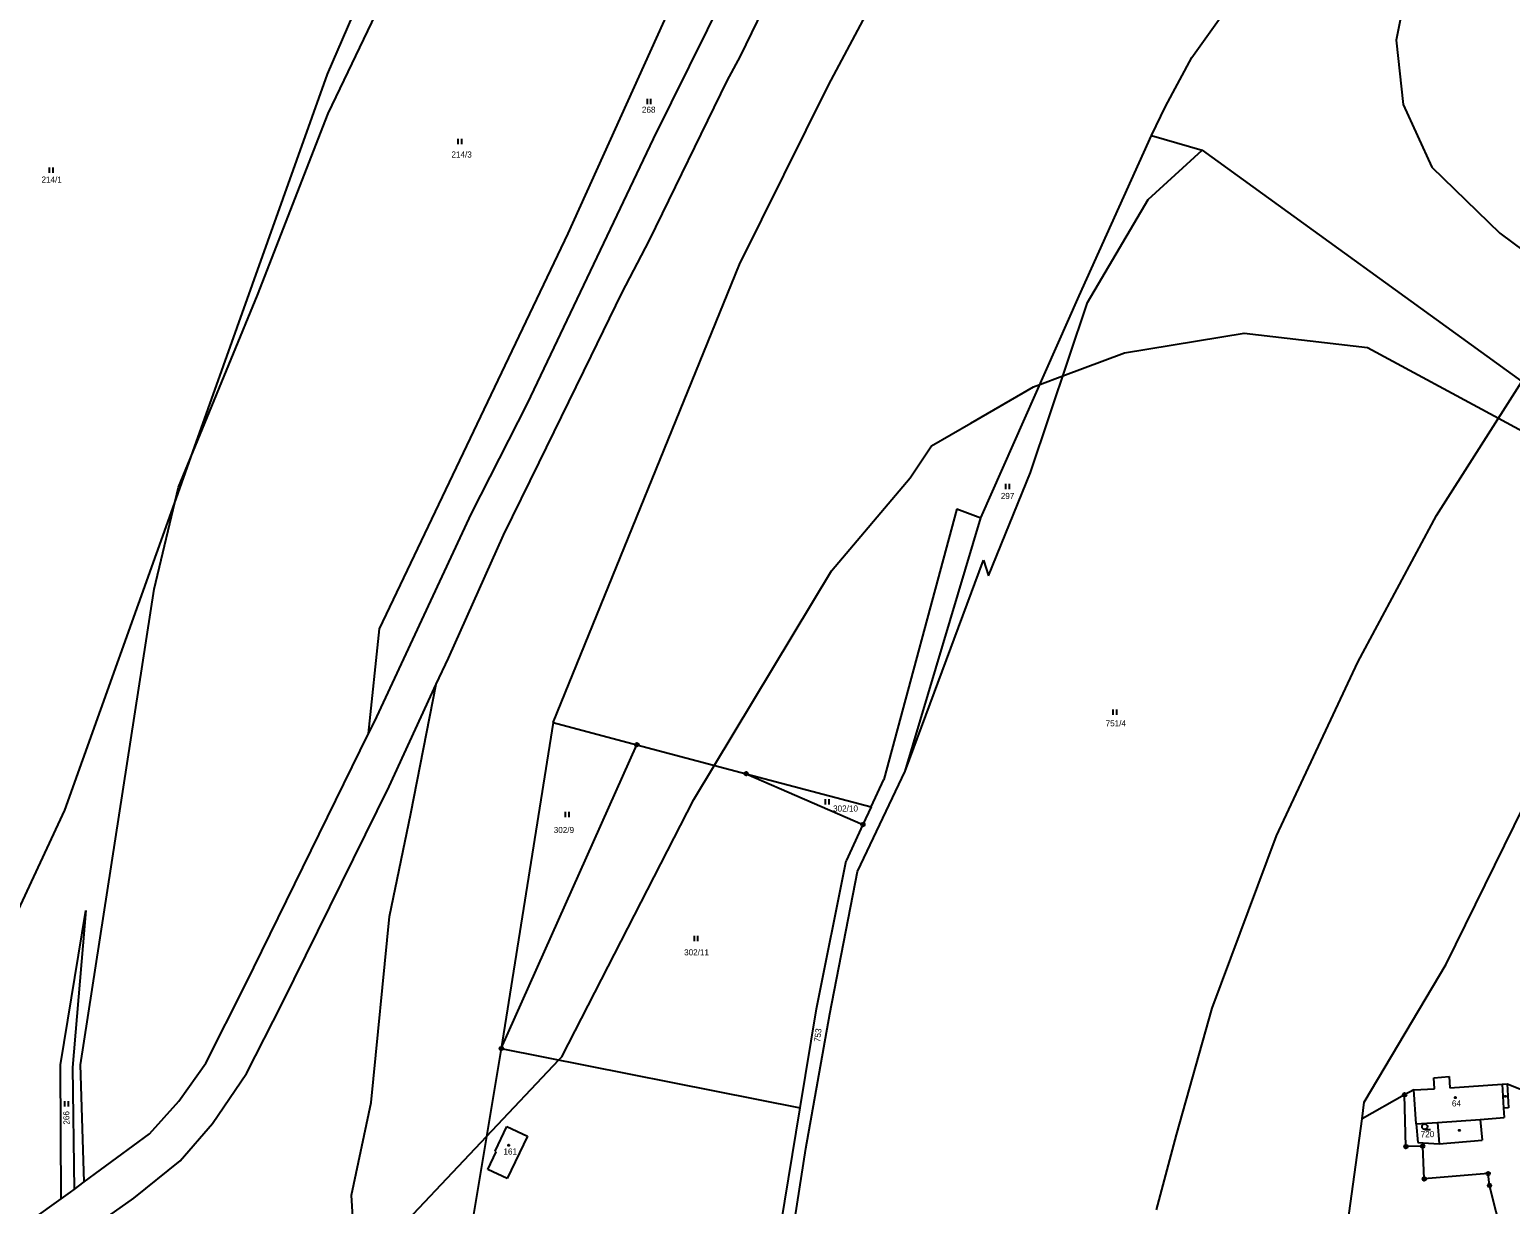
# Model space of a CAD drawing. Extents: x -547623 to -538651, y -1096714 to -1086522.
# Drawn here: x -542763.4 to -542349, y -1092734.8 to -1092406 of the extents above; entities that cross this region are included whole.
import ezdxf

# ---------------------------------------------------------------- set-up
doc = ezdxf.new("R2010")
doc.units = 0
for name, color, linetype in [('Vrstva 1', 7, 'Continuous'), ('Vrstva 25', 7, 'Continuous'), ('Vrstva 33', 7, 'Continuous'), ('Vrstva 52', 7, 'Continuous'), ('Vrstva 83', 7, 'Continuous'), ('Vrstva 86', 7, 'Continuous'), ('Vrstva 90', 7, 'Continuous'), ('Vrstva 92', 7, 'Continuous')]:
    doc.layers.add(name, color=color, linetype=linetype)

msp = doc.modelspace()

# ---------------------------------------------------------------- linework, layer by layer
at = {"layer": 'Vrstva 1'}
for p, q in [((-542378.24, -1092718.6), (-542378.64, -1092704.1)), ((-542633.13, -1092719.91), (-542629.84, -1092712.95)), ((-542629.84, -1092712.95), (-542624.07, -1092715.65)), ((-542624.07, -1092715.65), (-542629.75, -1092727.58)), ((-542635.2, -1092725), (-542632.86, -1092720.04)), ((-542632.86, -1092720.04), (-542633.13, -1092719.91)), ((-542373.57, -1092718.47), (-542378.24, -1092718.6)), ((-542373.12, -1092727.65), (-542373.57, -1092718.47)), ((-542629.75, -1092727.58), (-542635.2, -1092725)), ((-542355.25, -1092726.18), (-542373.12, -1092727.65)), ((-542354.88, -1092729.48), (-542355.25, -1092726.18)), ((-542342.44, -1092778.01), (-542354.88, -1092729.48))]:
    msp.add_line(p, q, dxfattribs=at)
for points in [[(-542679.83, -1092429.53), (-542637.64, -1092341.36)], [(-542588.78, -1092436.58), (-542548.6, -1092355.33)], [(-542539.88, -1092421.54), (-542509.28, -1092364.07)], [(-542612.72, -1092463.12), (-542572.95, -1092375.08)], [(-542564.48, -1092413.45), (-542550.25, -1092384.17)], [(-542438.16, -1092413.78), (-542418.73, -1092386.61)], [(-542568.17, -1092420.4), (-542564.48, -1092413.45)], [(-542445.5, -1092427.54), (-542438.16, -1092413.78)], [(-542589.9, -1092464.94), (-542568.17, -1092420.4)], [(-542564.76, -1092471.76), (-542539.88, -1092421.54)], [(-542699.62, -1092480.32), (-542679.83, -1092429.53)], [(-542449.45, -1092435.62), (-542445.5, -1092427.54)], [(-542624.09, -1092510.63), (-542588.78, -1092436.58)], [(-542469.73, -1092480.51), (-542449.45, -1092435.62)], [(-542449.45, -1092435.62), (-542435.27, -1092439.73)], [(-542450.34, -1092453.55), (-542435.27, -1092439.73)], [(-542435.27, -1092439.73), (-542345.86, -1092504.5)], [(-542467.36, -1092482.35), (-542450.34, -1092453.55)], [(-542665.45, -1092573.71), (-542612.72, -1092463.12)], [(-542597.63, -1092479.73), (-542589.9, -1092464.94)], [(-542616.88, -1092599.91), (-542564.76, -1092471.76)], [(-542721.77, -1092534.04), (-542699.62, -1092480.32)], [(-542606.25, -1092497.41), (-542597.63, -1092479.73)], [(-542497.2, -1092542.63), (-542469.73, -1092480.51)], [(-542483.34, -1092529.96), (-542467.36, -1092482.35)], [(-542620.81, -1092527.14), (-542606.25, -1092497.41)], [(-542369.67, -1092541.99), (-542345.86, -1092504.5)], [(-542639.76, -1092541.39), (-542624.09, -1092510.63)], [(-542630.77, -1092547.54), (-542620.81, -1092527.14)], [(-542495.06, -1092558.9), (-542483.34, -1092529.96)], [(-542728.56, -1092562.59), (-542721.77, -1092534.04)], [(-542666.89, -1092599.7), (-542639.76, -1092541.39)], [(-542503.9, -1092540.13), (-542524.33, -1092615.83)], [(-542518.4, -1092613.53), (-542497.2, -1092542.63)], [(-542503.9, -1092540.13), (-542497.2, -1092542.63)], [(-542391.75, -1092583.07), (-542369.67, -1092541.99)], [(-542646.22, -1092581.91), (-542630.77, -1092547.54)], [(-542518.4, -1092613.53), (-542496.45, -1092554.45)], [(-542496.45, -1092554.45), (-542495.06, -1092558.9)], [(-542749.11, -1092695.69), (-542728.56, -1092562.59)], [(-542668.52, -1092603.03), (-542665.45, -1092573.71)], [(-542649.6, -1092589.21), (-542646.22, -1092581.91)], [(-542414.43, -1092631.6), (-542391.75, -1092583.07)], [(-542662.82, -1092617.79), (-542649.6, -1092589.21)], [(-542656.69, -1092625.38), (-542649.6, -1092589.21)], [(-542668.52, -1092603.03), (-542666.89, -1092599.7)], [(-542616.88, -1092599.91), (-542631.4, -1092691.16)], [(-542616.88, -1092599.91), (-542593.45, -1092606.14)], [(-542702.95, -1092673.27), (-542668.52, -1092603.03)], [(-542631.4, -1092691.16), (-542593.45, -1092606.14)], [(-542593.45, -1092606.14), (-542562.92, -1092614.26)], [(-542367.01, -1092667.57), (-542337.07, -1092606.68)], [(-542562.92, -1092614.26), (-542530.21, -1092628.49)], [(-542562.92, -1092614.26), (-542527.94, -1092623.55)], [(-542531.74, -1092641.64), (-542518.4, -1092613.53)], [(-542527.94, -1092623.55), (-542524.33, -1092615.83)], [(-542692.75, -1092678.59), (-542662.82, -1092617.79)], [(-542662.71, -1092654.24), (-542656.69, -1092625.38)], [(-542527.94, -1092623.55), (-542530.21, -1092628.49)], [(-542530.21, -1092628.49), (-542534.89, -1092638.65)], [(-542432.45, -1092679.87), (-542414.43, -1092631.6)], [(-542543.17, -1092680.09), (-542534.89, -1092638.65)], [(-542539.5, -1092681.42), (-542531.74, -1092641.64)], [(-542754.71, -1092695.77), (-542747.67, -1092652.57)], [(-542747.67, -1092652.57), (-542751.38, -1092696.46)], [(-542667.84, -1092706.23), (-542662.71, -1092654.24)], [(-542389.9, -1092706.2), (-542367.01, -1092667.57)], [(-542714.1, -1092695.3), (-542702.95, -1092673.27)], [(-542702.66, -1092698.15), (-542692.75, -1092678.59)], [(-542547.74, -1092707.75), (-542543.17, -1092680.09)], [(-542546.22, -1092719.15), (-542539.5, -1092681.42)], [(-542442.49, -1092715.33), (-542432.45, -1092679.87)], [(-542631.4, -1092691.16), (-542639.24, -1092738.14)], [(-542631.4, -1092691.16), (-542547.74, -1092707.75)], [(-542754.61, -1092733.22), (-542754.71, -1092695.77)], [(-542748.16, -1092728.51), (-542749.11, -1092695.69)], [(-542721.61, -1092705.92), (-542714.1, -1092695.3)], [(-542751.38, -1092696.46), (-542750.97, -1092730.59)], [(-542712.24, -1092712.1), (-542702.66, -1092698.15)], [(-542370.46, -1092699.4), (-542366.17, -1092699.02)], [(-542370.26, -1092702.4), (-542370.46, -1092699.4)], [(-542366.17, -1092699.02), (-542365.96, -1092702.12)], [(-542378.64, -1092704.1), (-542390.54, -1092710.85)], [(-542376.04, -1092702.68), (-542378.64, -1092704.1)], [(-542376.04, -1092702.68), (-542370.26, -1092702.4)], [(-542375.4, -1092712.27), (-542376.04, -1092702.68)], [(-542365.96, -1092702.12), (-542351.37, -1092701.15)], [(-542351.37, -1092701.15), (-542349.97, -1092701.05)], [(-542349.97, -1092701.05), (-542349.59, -1092707.77)], [(-542349.97, -1092701.05), (-542342.67, -1092703.9)], [(-542729.82, -1092714.99), (-542721.61, -1092705.92)], [(-542673.33, -1092732.19), (-542667.84, -1092706.23)], [(-542557.51, -1092766.82), (-542547.74, -1092707.75)], [(-542390.54, -1092710.85), (-542389.9, -1092706.2)], [(-542349.59, -1092707.77), (-542350.97, -1092707.85)], [(-542350.97, -1092707.85), (-542350.81, -1092710.5)], [(-542721.28, -1092722.61), (-542712.24, -1092712.1)], [(-542399.85, -1092778.57), (-542390.54, -1092710.85)], [(-542375.4, -1092712.27), (-542369.46, -1092711.84)], [(-542375.4, -1092712.27), (-542374.97, -1092717.48)], [(-542369.46, -1092711.84), (-542369, -1092717.81)], [(-542357.44, -1092710.98), (-542350.81, -1092710.5)], [(-542357.44, -1092710.98), (-542356.96, -1092716.85)], [(-542748.16, -1092728.51), (-542729.82, -1092714.99)], [(-542448.03, -1092736.34), (-542442.49, -1092715.33)], [(-542554.74, -1092774.28), (-542546.22, -1092719.15)], [(-542374.97, -1092717.48), (-542369, -1092717.81)], [(-542369, -1092717.81), (-542356.96, -1092716.85)], [(-542734.24, -1092733.05), (-542721.28, -1092722.61)], [(-542750.97, -1092730.59), (-542748.16, -1092728.51)], [(-542815.36, -1092776.74), (-542754.61, -1092733.22)], [(-542755.53, -1092748.09), (-542734.24, -1092733.05)], [(-542754.61, -1092733.22), (-542751.96, -1092731.32)], [(-542751.96, -1092731.32), (-542750.97, -1092730.59)], [(-542672.24, -1092750.67), (-542673.33, -1092732.19)]]:
    msp.add_lwpolyline(points, dxfattribs=at)
at = {"layer": 'Vrstva 25'}
for p, q in [((-542590.52, -1092426.88), (-542590.52, -1092425.38)), ((-542589.52, -1092426.88), (-542589.52, -1092425.38)), ((-542643.44, -1092438.04), (-542643.44, -1092436.54)), ((-542642.44, -1092438.04), (-542642.44, -1092436.54)), ((-542757.83, -1092446.1), (-542757.83, -1092444.6)), ((-542756.83, -1092446.1), (-542756.83, -1092444.6)), ((-542490.17, -1092534.65), (-542490.17, -1092533.15)), ((-542489.17, -1092534.65), (-542489.17, -1092533.15)), ((-542460.18, -1092597.82), (-542460.18, -1092596.32)), ((-542459.18, -1092597.82), (-542459.18, -1092596.32)), ((-542540.66, -1092622.85), (-542540.66, -1092621.35)), ((-542539.66, -1092622.85), (-542539.66, -1092621.35)), ((-542613.41, -1092626.45), (-542613.41, -1092624.95)), ((-542612.41, -1092626.45), (-542612.41, -1092624.95)), ((-542577.36, -1092661.11), (-542577.36, -1092659.61)), ((-542576.36, -1092661.11), (-542576.36, -1092659.61)), ((-542753.51, -1092707.4), (-542753.51, -1092705.9)), ((-542752.51, -1092707.4), (-542752.51, -1092705.9)), ((-542372.99, -1092713.78), (-542371.39, -1092713.78))]:
    msp.add_line(p, q, dxfattribs=at)
for centre, radius in [((-542364.44, -1092704.89), 0.175), ((-542350.43, -1092704.54), 0.175), ((-542372.99, -1092713.03), 0.75), ((-542363.29, -1092714.05), 0.175), ((-542629.33, -1092718.23), 0.175)]:
    msp.add_circle(centre, radius, dxfattribs=at)
at = {"layer": 'Vrstva 33'}
for points in [[(-542351.37, -1092701.15), (-542350.97, -1092707.85)], [(-542369.46, -1092711.84), (-542357.44, -1092710.98)]]:
    msp.add_lwpolyline(points, dxfattribs=at)
at = {"layer": 'Vrstva 52'}
for points in [[(-542905.28, -1092703.66), (-542904.5, -1092704.5), (-542901.99, -1092706.81), (-542867.5, -1092738.5), (-542843.5, -1092743.5), (-542819.5, -1092734), (-542804.5, -1092719), (-542779, -1092679), (-542753.5, -1092624.5), (-542722.86, -1092538.63), (-542717.72, -1092524.21), (-542680, -1092418.5), (-542661.5, -1092375.5), (-542625.16, -1092316.99), (-542611.5, -1092295), (-542581, -1092259.5), (-542542, -1092229), (-542502, -1092210), (-542500, -1092208.92), (-542495.5, -1092206.5), (-542448.44, -1092180.3), (-542429.59, -1092169.8), (-542412, -1092160), (-542351, -1092132)], [(-542373, -1092368.5), (-542381, -1092409), (-542379, -1092427), (-542371, -1092444.5), (-542352, -1092463), (-542338.5, -1092473), (-542325.77, -1092477.03)], [(-542805.58, -1092834.37), (-542758.05, -1092807.92), (-542698, -1092774.5), (-542672.37, -1092753.21), (-542665.5, -1092747.5), (-542635.5, -1092715.74), (-542615.3, -1092694.35), (-542614.5, -1092693.5), (-542577.5, -1092621.5), (-542571.73, -1092611.91), (-542539, -1092557.5), (-542517, -1092531.5), (-542511, -1092522.5), (-542500, -1092516.13), (-542482.5, -1092506), (-542480.71, -1092505.33), (-542474.27, -1092502.93), (-542457, -1092496.5), (-542423.5, -1092491), (-542389, -1092495), (-542352.39, -1092514.78), (-542302.22, -1092541.9)]]:
    msp.add_lwpolyline(points, dxfattribs=at)
at = {"layer": 'Vrstva 83'}
for centre, radius in [((-542593.45, -1092606.14), 0.5), ((-542593.45, -1092606.14), 0.1), ((-542562.92, -1092614.26), 0.5), ((-542562.92, -1092614.26), 0.1), ((-542530.21, -1092628.49), 0.5), ((-542530.21, -1092628.49), 0.1), ((-542631.4, -1092691.16), 0.5), ((-542631.4, -1092691.16), 0.1), ((-542378.64, -1092704.1), 0.5), ((-542378.64, -1092704.1), 0.1), ((-542378.24, -1092718.6), 0.5), ((-542378.24, -1092718.6), 0.1), ((-542373.57, -1092718.47), 0.5), ((-542373.57, -1092718.47), 0.1), ((-542373.12, -1092727.65), 0.5), ((-542373.12, -1092727.65), 0.1), ((-542355.25, -1092726.18), 0.5), ((-542354.88, -1092729.48), 0.5), ((-542355.25, -1092726.18), 0.1), ((-542354.88, -1092729.48), 0.1)]:
    msp.add_circle(centre, radius, dxfattribs=at)
at = {"layer": 'Vrstva 90'}
for points in [[(-542370.46, -1092699.4), (-542366.17, -1092699.02)], [(-542370.26, -1092702.4), (-542370.46, -1092699.4)], [(-542366.17, -1092699.02), (-542365.96, -1092702.12)], [(-542376.04, -1092702.68), (-542370.26, -1092702.4)], [(-542375.4, -1092712.27), (-542376.04, -1092702.68)], [(-542365.96, -1092702.12), (-542351.37, -1092701.15)], [(-542351.37, -1092701.15), (-542350.97, -1092707.85)], [(-542350.97, -1092707.85), (-542350.81, -1092710.5)], [(-542375.4, -1092712.27), (-542369.46, -1092711.84)], [(-542369.46, -1092711.84), (-542357.44, -1092710.98)], [(-542357.44, -1092710.98), (-542350.81, -1092710.5)], [(-542633.13, -1092719.91), (-542629.84, -1092712.95)], [(-542629.84, -1092712.95), (-542624.07, -1092715.65)], [(-542624.07, -1092715.65), (-542629.75, -1092727.58)], [(-542635.2, -1092725), (-542632.86, -1092720.04)], [(-542632.86, -1092720.04), (-542633.13, -1092719.91)], [(-542629.75, -1092727.58), (-542635.2, -1092725)]]:
    msp.add_lwpolyline(points, dxfattribs=at)

# ---------------------------------------------------------------- texts
at = {"layer": 'Vrstva 86'}
for s, p in [('268', (-542592.05, -1092429.28)), ('214/3', (-542645.35, -1092441.82)), ('214/1', (-542760.06, -1092448.83)), ('297', (-542491.63, -1092537.37)), ('751/4', (-542462.28, -1092601)), ('302/10', (-542538.55, -1092624.84)), ('302/9', (-542616.73, -1092630.85)), ('302/11', (-542580.24, -1092665.1)), ('720', (-542374.12, -1092715.97))]:
    msp.add_text(s, height=1.7, dxfattribs=at).set_placement(p)
for s, rotation, p in [('753', 83.0522, (-542542.21, -1092689.42)), ('266', 91.7861, (-542752.21, -1092712.44))]:
    msp.add_text(s, height=1.7, rotation=rotation, dxfattribs=at).set_placement(p)
at = {"layer": 'Vrstva 92'}
for s, p in [('64', (-542365.39, -1092707.37)), ('161', (-542630.8, -1092720.83))]:
    msp.add_text(s, height=1.7, dxfattribs=at).set_placement(p)

doc.saveas('drawing.dxf')
